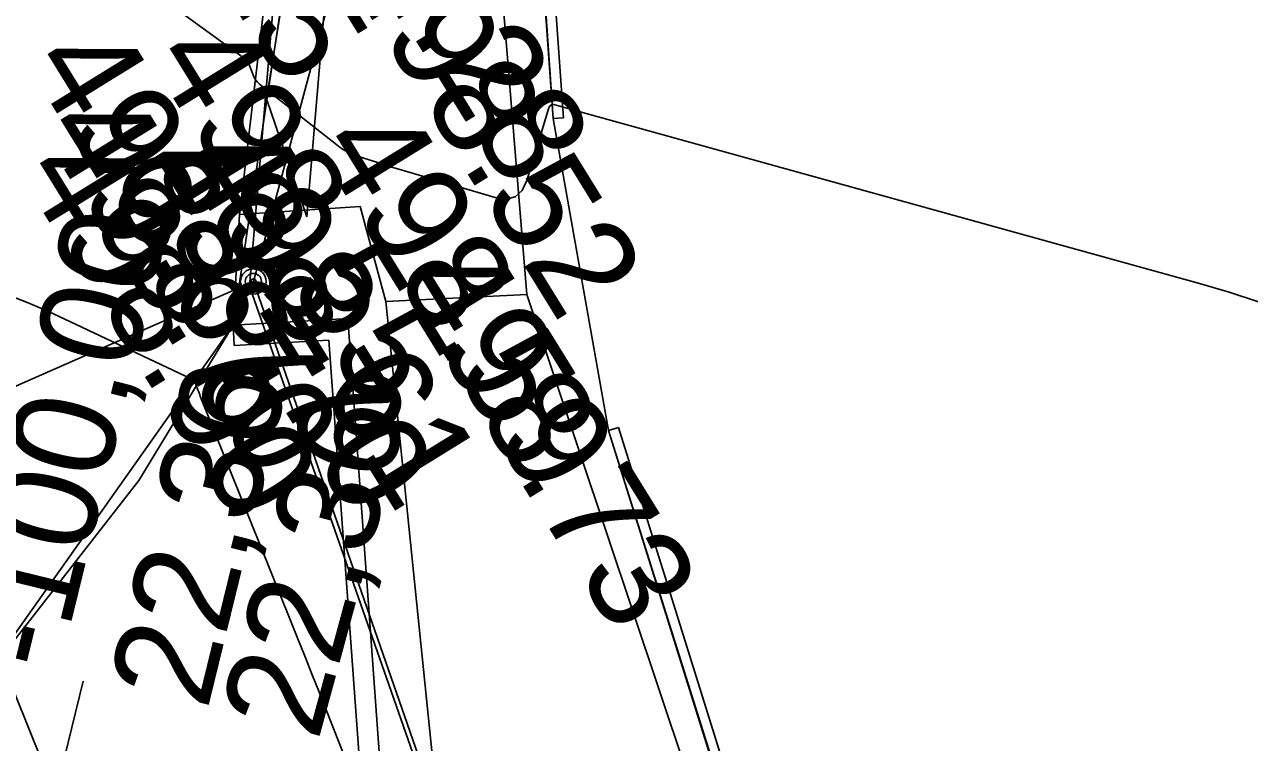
# Model space of a CAD drawing. Extents: x -636600 to -628587, y -1090963 to -1085869.
# Drawn here: x -629537.99 to -629514.02, y -1086014.81 to -1086000.75 of the extents above; entities that cross this region are included whole.
import ezdxf

# ---------------------------------------------------------------- set-up
doc = ezdxf.new("R2010")
doc.units = 0
for name, color, linetype in [('01_OBVOD PÚ', 7, 'Continuous'), ('07_ELEKTRO', 7, 'Continuous'), ('07_OCH_P A POPISY TI', 7, 'Continuous'), ('23', 7, 'Continuous'), ('33', 7, 'Continuous'), ('34', 7, 'Continuous'), ('37', 7, 'Continuous'), ('40', 7, 'Continuous'), ('53', 7, 'Continuous'), ('56', 7, 'Continuous'), ('Ex_Minor Contours', 7, 'Continuous'), ('koty_vše', 7, 'Continuous'), ('POLOMERY', 7, 'Continuous')]:
    doc.layers.add(name, color=color, linetype=linetype)

msp = doc.modelspace()

# ---------------------------------------------------------------- linework, layer by layer
at = {"layer": '01_OBVOD PÚ'}
for points in [[(-629533.703, -1085975.182), (-629533.294, -1085981.817), (-629532.34, -1085996.204), (-629533.248, -1086002.23), (-629533.911, -1086006.637), (-629535.756, -1086009.681), (-629540.156, -1086015.326), (-629542.145, -1086016.425), (-629544.766, -1086017.434), (-629558.267, -1086017.006), (-629567.574, -1086017.408), (-629580.917, -1086018.681), (-629582.731, -1086018.884), (-629590.844, -1086019.794), (-629610.394, -1086020.247)], [(-629483.975, -1086005.289), (-629497.507, -1086010.194), (-629505.374, -1086013.443), (-629522.762, -1086020.801), (-629526.559, -1086008.7), (-629527.643, -1086002.588), (-629528.271, -1085993.866), (-629525.391, -1085985.704), (-629527.645, -1085980.725)]]:
    msp.add_lwpolyline(points, dxfattribs=at)
at = {"layer": '07_ELEKTRO'}
for points in [[(-629529.814, -1085961.213), (-629533.585, -1086005.871), (-629520.762, -1086042.569), (-629506.912, -1086075.318), (-629494.987, -1086110.22), (-629481.474, -1086151.346), (-629465.42, -1086166.292)], [(-629533.585, -1086005.871), (-629533.811, -1086005.97)]]:
    msp.add_lwpolyline(points, dxfattribs=at)
at = {"layer": '07_OCH_P A POPISY TI'}
for points in [[(-629528.87, -1085961.915), (-629532.467, -1086004.512)], [(-629532.467, -1086004.512), (-629533.255, -1086002.2), (-629532.308, -1085996.313), (-629532.96, -1085986.588)]]:
    msp.add_lwpolyline(points, dxfattribs=at)
at = {"layer": '23'}
for p, q in [((-629527.643, -1086002.588), (-629528.254, -1085993.86)), ((-629527.444, -1086002.574), (-629528.054, -1085993.846)), ((-629527.643, -1086002.588), (-629527.444, -1086002.574)), ((-629533.911, -1086006.637), (-629533.783, -1086004.465)), ((-629531.664, -1086006.506), (-629533.911, -1086006.637)), ((-629531.664, -1086006.506), (-629530.738, -1086019.287)), ((-629533.911, -1086006.637), (-629540.156, -1086015.479)), ((-629533.911, -1086006.637), (-629533.888, -1086007.036)), ((-629532.035, -1086006.928), (-629533.888, -1086007.036)), ((-629532.035, -1086006.928), (-629531.157, -1086019.036)), ((-629526.559, -1086008.7), (-629526.368, -1086008.641)), ((-629522.588, -1086020.752), (-629526.368, -1086008.641)), ((-629522.779, -1086020.811), (-629526.559, -1086008.7))]:
    msp.add_line(p, q, dxfattribs=at)
at = {"layer": '33'}
for radius in [0.25, 0.158, 0.05]:
    msp.add_circle((-629533.512, -1086005.779), radius, dxfattribs=at)
at = {"layer": '34'}
msp.add_line((-629559.58, -1086017.276), (-629533.512, -1086005.779), dxfattribs=at)
at = {"layer": '37'}
for p, q in [((-629528.159, -1086006.033), (-629528.655, -1085999.98)), ((-629531.422, -1086004.311), (-629533.783, -1086004.465)), ((-629530.917, -1086006.174), (-629531.422, -1086004.311)), ((-629528.159, -1086006.033), (-629530.917, -1086006.174))]:
    msp.add_line(p, q, dxfattribs=at)
at = {"layer": '40'}
for p, q in [((-629529.669, -1086018.392), (-629530.917, -1086006.174)), ((-629528.159, -1086006.033), (-629522.984, -1086021.526))]:
    msp.add_line(p, q, dxfattribs=at)
at = {"layer": '53'}
msp.add_line((-629520.769, -1086042.444), (-629533.512, -1086005.779), dxfattribs=at)
msp.add_lwpolyline([(-629533.512, -1086005.779), (-629523.229, -1085967.488)], dxfattribs=at)
at = {"layer": '56'}
for p, q in [((-629533.783, -1086004.465), (-629533.018, -1085997.998)), ((-629526.559, -1086008.7), (-629527.643, -1086002.588))]:
    msp.add_line(p, q, dxfattribs=at)
at = {"layer": 'Ex_Minor Contours'}
for points in [[(-629513.839, -1086006.178), (-629514.413, -1086005.991), (-629514.993, -1086005.821), (-629527.661, -1086002.308), (-629527.664, -1086002.308), (-629527.705, -1086002.337), (-629527.709, -1086002.341), (-629527.718, -1086002.355), (-629527.725, -1086002.366), (-629527.727, -1086002.371), (-629527.729, -1086002.376), (-629528.159, -1086003.8), (-629528.252, -1086003.999), (-629528.387, -1086004.122), (-629528.563, -1086004.167), (-629528.781, -1086004.136), (-629530.713, -1086003.567), (-629530.811, -1086003.538), (-629530.909, -1086003.508), (-629531.007, -1086003.477), (-629531.104, -1086003.446), (-629531.493, -1086003.321), (-629531.588, -1086003.286), (-629531.679, -1086003.243), (-629531.766, -1086003.191), (-629531.848, -1086003.132), (-629533.391, -1086001.913), (-629533.429, -1086001.878), (-629533.462, -1086001.839), (-629533.49, -1086001.796), (-629533.512, -1086001.749), (-629533.589, -1086001.552), (-629533.611, -1086001.505), (-629533.639, -1086001.462), (-629533.673, -1086001.424), (-629533.712, -1086001.391), (-629535.685, -1085999.957)], [(-629531.474, -1086015.729), (-629532.221, -1086013.84), (-629532.361, -1086013.486), (-629532.502, -1086013.131), (-629532.643, -1086012.777), (-629532.785, -1086012.423), (-629534.551, -1086008.024), (-629534.563, -1086007.993), (-629534.576, -1086007.962), (-629534.588, -1086007.931), (-629534.6, -1086007.901), (-629534.648, -1086007.777), (-629534.663, -1086007.748), (-629534.682, -1086007.723), (-629534.705, -1086007.703), (-629534.733, -1086007.686), (-629537.103, -1086006.564), (-629537.51, -1086006.377), (-629537.921, -1086006.201), (-629538.337, -1086006.035)], [(-629538.443, -1086013.201), (-629537.12, -1086016.498), (-629537.088, -1086016.605), (-629537.08, -1086016.712), (-629537.094, -1086016.818), (-629537.132, -1086016.923), (-629537.329, -1086017.343), (-629537.38, -1086017.447), (-629537.436, -1086017.548), (-629537.495, -1086017.648), (-629537.558, -1086017.745), (-629538.312, -1086018.849)]]:
    msp.add_lwpolyline(points, dxfattribs=at)
at = {"layer": 'POLOMERY'}
msp.add_lwpolyline([(-629539.223, -1086023.322), (-629536.845, -1086013.609)], dxfattribs=at)

# ---------------------------------------------------------------- texts
at = {"layer": 'koty_vše'}
for s, p in [('498.25', (-629537.165, -1085995.09)), ('498.28', (-629532.802, -1085997.073)), ('498.52', (-629531.791, -1085999.681)), ('498.67', (-629537.959, -1086001.511)), ('498.55', (-629535.569, -1086001.404)), ('498.70', (-629537.705, -1086002.798)), ('498.59', (-629532.311, -1086003.119)), ('498.61', (-629534.969, -1086003.421)), ('498.90', (-629538.108, -1086003.649)), ('498.70', (-629535.857, -1086003.525)), ('498.73', (-629530.706, -1086005.793))]:
    msp.add_text(s, height=2, rotation=301.7087, dxfattribs=at).set_placement(p)
at = {"layer": 'POLOMERY'}
for s, rotation, p in [('-100,00', 76.2462, (-629537.331, -1086013.49)), ('22,36', 76.2462, (-629534.417, -1086014.203)), ('22,36', 74.8138, (-629532.25, -1086014.81))]:
    msp.add_text(s, height=2, rotation=rotation, dxfattribs=at).set_placement(p)

doc.saveas('drawing.dxf')
